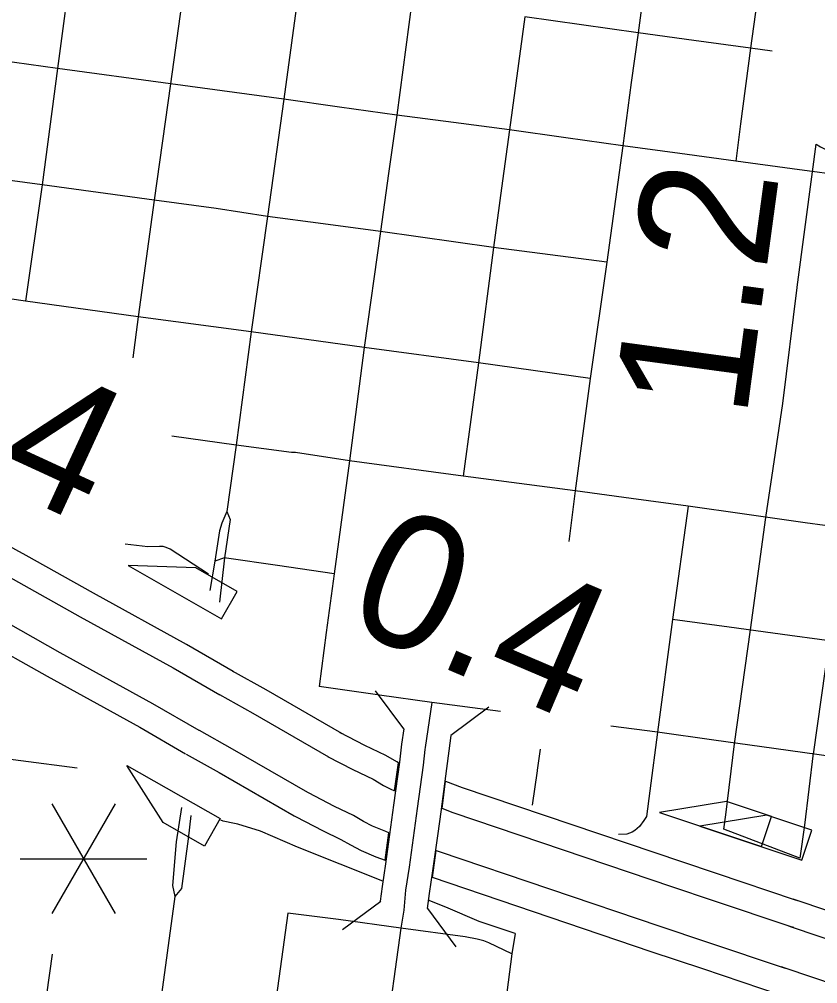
# Model space of a CAD drawing. Extents: x -19 to 366, y -4 to 359.
# Drawn here: x 154.506 to 154.983, y 190.839 to 191.416 of the extents above; entities that cross this region are included whole.
import ezdxf

# ---------------------------------------------------------------- set-up
doc = ezdxf.new("R2010")
doc.units = 0
for name, color, linetype in [('Level 15', 7, 'Continuous'), ('Level 19', 7, 'Continuous'), ('Level 33', 7, 'Continuous'), ('Level 39', 7, 'Continuous'), ('Level 42', 7, 'Continuous'), ('Level 48', 7, 'Continuous'), ('Level 60', 7, 'Continuous')]:
    doc.layers.add(name, color=color, linetype=linetype)

msp = doc.modelspace()

# ---------------------------------------------------------------- linework, layer by layer
at = {"layer": 'Level 15'}
for p, q in [((154.97992, 191.32478), (154.98207, 191.3412)), ((154.97073, 191.25567), (154.97992, 191.32478)), ((154.96213, 191.18629), (154.97071, 191.25547)), ((154.97071, 191.25547), (154.97073, 191.25567)), ((154.9564, 191.14741), (154.96213, 191.18629)), ((154.9521, 191.11811), (154.9564, 191.14741)), ((154.9429, 191.05078), (154.9521, 191.11811)), ((154.93333, 190.9827), (154.9429, 191.05078)), ((154.98979, 191.04418), (154.98028, 190.97656)), ((154.98028, 190.97656), (154.98034, 190.97702)), ((154.97235, 190.91436), (154.92699, 190.93175))]:
    msp.add_line(p, q, dxfattribs=at)
for points in [[(154.92699, 190.93175), (154.9282, 190.94022), (154.93333, 190.9827)], [(154.98034, 190.97702), (154.97514, 190.93405), (154.97235, 190.91436)]]:
    msp.add_lwpolyline(points, dxfattribs=at)
msp.add_arc((155.01213, 191.38941), 0.05682, 238.05182, 287.30061, dxfattribs=at)
at = {"layer": 'Level 19'}
for p, q in [((154.63332, 191.02615), (154.63369, 191.02593)), ((154.61344, 190.99061), (154.61328, 190.9907)), ((154.69746, 190.98942), (154.69857, 190.98882)), ((154.67867, 190.9533), (154.67819, 190.95356)), ((154.67014, 190.93962), (154.67125, 190.93901))]:
    msp.add_line(p, q, dxfattribs=at)
for points in [[(154.63369, 191.02593), (154.6057, 191.04215), (154.55006, 191.07275), (154.5099, 191.09536), (154.49106, 191.10539), (154.48265, 191.10947)], [(154.47563, 191.09499), (154.48376, 191.09104), (154.50216, 191.08124), (154.54223, 191.05868), (154.59779, 191.02813), (154.62562, 191.012)], [(154.61328, 190.9907), (154.58568, 191.00668), (154.53026, 191.03716), (154.49034, 191.05964), (154.47259, 191.06909), (154.46488, 191.07283)], [(154.45785, 191.05835), (154.46529, 191.05474), (154.4826, 191.04552), (154.52243, 191.0231), (154.57777, 190.99266), (154.60521, 190.97677)], [(154.69857, 190.98882), (154.65332, 191.01496), (154.63332, 191.02615)], [(154.62546, 191.0121), (154.64536, 191.00097), (154.69051, 190.97488)], [(154.67819, 190.95356), (154.63319, 190.97956), (154.61344, 190.99061)], [(154.73239, 190.9713), (154.73139, 190.97183), (154.72479, 190.97573), (154.71231, 190.9817), (154.69746, 190.98942)], [(154.60559, 190.97655), (154.62524, 190.96557), (154.67014, 190.93962)], [(154.69003, 190.97514), (154.70512, 190.9673), (154.71721, 190.96151), (154.72354, 190.95777), (154.72741, 190.95573), (154.73002, 190.95465), (154.73239, 190.9713)], [(154.75847, 190.94395), (154.76046, 190.96039), (154.77052, 190.95663), (154.90159, 190.91222)], [(154.72666, 190.92949), (154.72481, 190.93017), (154.71695, 190.93341), (154.71153, 190.93627), (154.70561, 190.93976), (154.69412, 190.94527), (154.67867, 190.9533)], [(154.89653, 190.89694), (154.76511, 190.94147), (154.75847, 190.94395)], [(154.67125, 190.93901), (154.68693, 190.93086), (154.69803, 190.92554), (154.70368, 190.92221), (154.71011, 190.91881), (154.71896, 190.91517), (154.72446, 190.91315), (154.72666, 190.92949)], [(154.75271, 190.90268), (154.75494, 190.91898), (154.75684, 190.91827), (154.88868, 190.8736)], [(154.90159, 190.91222), (154.9224, 190.90527), (154.96953, 190.88947), (154.97169, 190.88874)], [(154.88347, 190.85837), (154.75271, 190.90268)], [(154.92009, 190.88906), (154.89653, 190.89694)], [(154.96549, 190.87384), (154.96709, 190.8733), (154.92009, 190.88906)], [(154.96953, 190.88947), (154.96841, 190.88984)], [(155.13173, 190.83505), (155.0856, 190.85034), (154.96953, 190.88947)], [(154.88868, 190.8736), (154.91664, 190.86426), (154.96356, 190.84851)], [(154.96872, 190.87275), (154.96709, 190.8733), (155.08049, 190.83507), (155.12673, 190.81975)], [(154.91433, 190.84806), (154.88347, 190.85837)], [(154.96491, 190.83106), (154.96144, 190.83223), (154.91433, 190.84806)], [(154.96356, 190.84851), (154.96136, 190.84925)], [(155.11892, 190.7964), (155.07269, 190.81172), (154.96356, 190.84851)]]:
    msp.add_lwpolyline(points, dxfattribs=at)
at = {"layer": 'Level 33'}
for points in [[(154.8848, 191.47546), (154.88005, 191.44093), (154.87573, 191.4079)], [(154.95214, 191.46643), (154.94287, 191.39872)], [(154.53764, 191.45405), (154.52863, 191.38653)], [(154.60543, 191.4451), (154.59616, 191.37737)], [(154.673, 191.43578), (154.66391, 191.36817)], [(154.74049, 191.42635), (154.73141, 191.35869)], [(154.80802, 191.41739), (154.79872, 191.34978)], [(154.84175, 191.41266), (154.80802, 191.41739)], [(154.87573, 191.4079), (154.84175, 191.41266)], [(154.87573, 191.4079), (154.87158, 191.37813), (154.86657, 191.34035)], [(154.90907, 191.40334), (154.87573, 191.4079)], [(154.94287, 191.39872), (154.90907, 191.40334)], [(154.94287, 191.39872), (154.93683, 191.35339), (154.93409, 191.33115)], [(154.95582, 191.39698), (154.94287, 191.39872)], [(154.52863, 191.38653), (154.49433, 191.39134)], [(154.52863, 191.38653), (154.51936, 191.31697)], [(154.59616, 191.37737), (154.52863, 191.38653)], [(154.59616, 191.37737), (154.58647, 191.30775)], [(154.66391, 191.36817), (154.63449, 191.37216), (154.59616, 191.37737)], [(154.66391, 191.36817), (154.65409, 191.29805)], [(154.69714, 191.3635), (154.66391, 191.36817)], [(154.73141, 191.35869), (154.69714, 191.3635)], [(154.73141, 191.35869), (154.72655, 191.32382)], [(154.76534, 191.3542), (154.73141, 191.35869)], [(154.79872, 191.34978), (154.76534, 191.3542)], [(154.79872, 191.34978), (154.79408, 191.31507)], [(154.83242, 191.34505), (154.79872, 191.34978)], [(154.86657, 191.34035), (154.83242, 191.34505)], [(154.86657, 191.34035), (154.85705, 191.27074)], [(154.90067, 191.3357), (154.86657, 191.34035)], [(154.93409, 191.33115), (154.90067, 191.3357)], [(154.96774, 191.32654), (154.93409, 191.33115)], [(154.72655, 191.32382), (154.72169, 191.2891)], [(155.00338, 191.32166), (154.96774, 191.32654)], [(154.51936, 191.31697), (154.48524, 191.3216)], [(154.51936, 191.31697), (154.50953, 191.24739)], [(154.58647, 191.30775), (154.51936, 191.31697)], [(154.79408, 191.31507), (154.78932, 191.27942)], [(154.58647, 191.30775), (154.57688, 191.23812)], [(154.65409, 191.29805), (154.62347, 191.30286), (154.58647, 191.30775)], [(154.65409, 191.29805), (154.64446, 191.22907)], [(154.6875, 191.29366), (154.65409, 191.29805)], [(154.72169, 191.2891), (154.6875, 191.29366)], [(154.72169, 191.2891), (154.71202, 191.21971)], [(154.78932, 191.27942), (154.72169, 191.2891)], [(154.78932, 191.27942), (154.78027, 191.21044)], [(154.85705, 191.27074), (154.78932, 191.27942)], [(154.85705, 191.27074), (154.847, 191.20123)], [(154.50953, 191.24739), (154.44236, 191.25713)], [(154.57688, 191.23812), (154.50953, 191.24739)], [(154.57688, 191.23812), (154.57357, 191.2135)], [(154.64446, 191.22907), (154.57688, 191.23812)], [(154.64446, 191.22907), (154.63549, 191.1613)], [(154.71202, 191.21971), (154.64446, 191.22907)], [(154.71202, 191.21971), (154.70315, 191.15193)], [(154.78027, 191.21044), (154.71202, 191.21971)], [(154.78027, 191.21044), (154.77109, 191.14273)], [(154.847, 191.20123), (154.78027, 191.21044)], [(154.847, 191.20123), (154.8381, 191.13389)], [(154.63549, 191.1613), (154.59694, 191.16658)], [(154.63549, 191.1613), (154.62993, 191.12161)], [(154.70315, 191.15193), (154.67089, 191.15696), (154.66855, 191.15694), (154.63549, 191.1613)], [(154.70315, 191.15193), (154.694, 191.08437)], [(154.77109, 191.14273), (154.70315, 191.15193)], [(154.8381, 191.13389), (154.77109, 191.14273)], [(154.8381, 191.13389), (154.8342, 191.10365)], [(154.87153, 191.12936), (154.8381, 191.13389)], [(154.90561, 191.12475), (154.87153, 191.12936)], [(154.90561, 191.12475), (154.89632, 191.05694)], [(154.93929, 191.12001), (154.90561, 191.12475)], [(154.62993, 191.12161), (154.62675, 191.11463), (154.62544, 191.11011)], [(154.62993, 191.12161), (154.63178, 191.11689), (154.62842, 191.09385)], [(154.97556, 191.1149), (154.93929, 191.12001)], [(155.01087, 191.11004), (154.97556, 191.1149)], [(154.62544, 191.11011), (154.62265, 191.092)], [(154.61885, 191.08416), (154.59591, 191.09912), (154.5936, 191.10011), (154.59177, 191.1006), (154.58954, 191.10075), (154.5827, 191.10045), (154.56904, 191.10204)], [(154.62842, 191.09385), (154.62265, 191.092)], [(154.62842, 191.09385), (154.62553, 191.06744)], [(154.66003, 191.08928), (154.62973, 191.09367), (154.62842, 191.09385)], [(154.62265, 191.092), (154.61972, 191.0743)], [(154.694, 191.08437), (154.66003, 191.08928)], [(154.694, 191.08437), (154.68929, 191.04918), (154.685, 191.01693)], [(154.89632, 191.05694), (154.88727, 190.98972)], [(154.9302, 191.05236), (154.89632, 191.05694)], [(154.96635, 191.04748), (154.9302, 191.05236)], [(155.00185, 191.04267), (154.96635, 191.04748)], [(154.71844, 191.01222), (154.685, 191.01693)], [(154.75228, 191.00745), (154.7211, 191.01184), (154.71844, 191.01222)], [(154.75228, 191.00745), (154.7484, 190.98045)], [(154.79344, 191.00192), (154.75228, 191.00745)], [(154.88727, 190.98972), (154.85928, 190.99331)], [(154.88727, 190.98972), (154.88271, 190.95449), (154.88075, 190.93925)], [(154.92102, 190.98493), (154.88727, 190.98972)], [(154.95683, 190.97986), (154.92102, 190.98493)], [(154.7484, 190.98045), (154.74825, 190.97927), (154.74711, 190.96986)], [(154.81708, 190.97944), (154.81531, 190.96691), (154.81527, 190.96661), (154.81236, 190.94601)], [(154.99244, 190.97488), (154.95683, 190.97986)], [(154.54033, 190.96805), (154.47276, 190.97695)], [(154.74711, 190.96986), (154.74362, 190.94401)], [(154.60269, 190.94452), (154.5996, 190.92403)], [(154.74362, 190.94401), (154.74181, 190.93092)], [(154.60823, 190.93986), (154.6068, 190.92589)], [(154.88075, 190.93925), (154.87911, 190.9368), (154.87643, 190.93322), (154.87516, 190.93196), (154.87375, 190.93086), (154.87221, 190.92994), (154.87058, 190.92923), (154.86886, 190.92872), (154.86392, 190.92837)], [(154.67215, 190.92089), (154.64998, 190.93047), (154.63647, 190.93461), (154.63447, 190.93501), (154.62768, 190.93638), (154.62634, 190.93694)], [(154.6068, 190.92589), (154.60267, 190.8961), (154.59885, 190.89131)], [(154.74181, 190.93092), (154.7388, 190.90886), (154.73669, 190.89525)], [(154.5996, 190.92403), (154.59744, 190.89803), (154.59885, 190.89131)], [(154.72315, 190.90063), (154.67215, 190.92089)], [(154.59885, 190.89131), (154.58964, 190.82394)], [(154.73669, 190.89525), (154.73554, 190.88318)], [(154.80212, 190.86934), (154.78069, 190.87651), (154.76071, 190.88498), (154.75025, 190.88922)], [(154.66639, 190.88145), (154.6571, 190.81487)], [(154.73387, 190.87238), (154.6966, 190.87766), (154.66639, 190.88145)], [(154.73554, 190.88318), (154.73387, 190.87238)], [(154.73387, 190.87238), (154.72446, 190.80462)], [(154.80026, 190.85718), (154.7864, 190.86376), (154.78355, 190.8648), (154.77951, 190.86587), (154.77235, 190.8672), (154.73387, 190.87238)], [(154.80212, 190.86934), (154.80026, 190.85718)], [(154.52536, 190.85695), (154.52207, 190.83278)], [(154.80026, 190.85718), (154.79213, 190.79551)]]:
    msp.add_lwpolyline(points, dxfattribs=at)
at = {"layer": 'Level 39'}
for points in [[(154.73566, 190.99162), (154.71863, 191.01436)], [(154.78652, 191.0046), (154.76378, 190.98757)], [(154.73566, 190.99162), (154.73434, 190.98247), (154.73303, 190.97176), (154.72954, 190.94591)], [(154.76378, 190.98757), (154.76246, 190.97843), (154.76119, 190.96795), (154.75769, 190.94211)], [(154.72954, 190.94591), (154.72773, 190.93284), (154.72474, 190.91091), (154.72265, 190.89742)], [(154.75769, 190.94211), (154.75588, 190.929), (154.75285, 190.90682), (154.75073, 190.89308)], [(154.72265, 190.89742), (154.72156, 190.88856)], [(154.75073, 190.89308), (154.74964, 190.88422)], [(154.69889, 190.87173), (154.7218, 190.88853)], [(154.74988, 190.88419), (154.76667, 190.86128)]]:
    msp.add_lwpolyline(points, dxfattribs=at)
at = {"layer": 'Level 42'}
for p, q in [((154.61136, 191.08794), (154.57089, 191.08928)), ((154.57089, 191.08928), (154.62661, 191.05738)), ((154.63602, 191.07382), (154.61136, 191.08794)), ((154.62661, 191.05738), (154.63602, 191.07382)), ((154.59182, 190.93556), (154.57009, 190.96974)), ((154.57009, 190.96974), (154.62588, 190.93796)), ((154.92847, 190.94817), (154.88851, 190.94159)), ((154.95541, 190.93915), (154.92847, 190.94817)), ((154.62588, 190.93796), (154.6165, 190.9215)), ((154.88851, 190.94159), (154.94939, 190.92119)), ((154.95255, 190.9401), (154.9126, 190.93351)), ((154.94939, 190.92119), (154.95541, 190.93915)), ((154.97949, 190.93107), (154.95255, 190.9401)), ((154.6165, 190.9215), (154.59182, 190.93556)), ((154.9126, 190.93351), (154.97347, 190.91312)), ((154.97347, 190.91312), (154.97949, 190.93107))]:
    msp.add_line(p, q, dxfattribs=at)
at = {"layer": 'Level 48'}
for p, q in [((154.56306, 190.9468), (154.52519, 190.88119)), ((154.52519, 190.9468), (154.56306, 190.88119)), ((154.50625, 190.91399), (154.582, 190.91399))]:
    msp.add_line(p, q, dxfattribs=at)
at = {"layer": 'Level 60'}
for points in [[(156.50946, 189.3937), (156.44759, 191.65634), (156.2114, 200.27623), (155.97446, 208.89626), (155.73678, 217.51643), (155.49836, 226.13674), (155.2592, 234.75719), (155.01929, 243.37778), (154.77865, 251.9985), (154.53727, 260.61937), (154.29515, 269.24038), (154.0523, 277.86152), (153.80871, 286.48281), (153.56438, 295.10424), (153.31933, 303.72581), (153.07354, 312.34752), (152.82702, 320.96938), (152.57978, 329.59137), (152.3318, 338.21351), (152.0831, 346.83579)], [(0, 189.51617), (7.11214, 189.52059), (14.22427, 189.53386), (21.33637, 189.55597), (28.44845, 189.58693), (35.56048, 189.62672), (42.67245, 189.67537), (49.78436, 189.73285), (56.89619, 189.79918), (64.00793, 189.87436), (71.11958, 189.95838), (78.23111, 190.05124), (85.34253, 190.15294), (92.45381, 190.26349), (99.56495, 190.38288), (106.67593, 190.51112), (113.78675, 190.6482), (120.89739, 190.79412), (128.00785, 190.94888), (135.11811, 191.11248), (142.22816, 191.28493), (149.33799, 191.46621), (156.44759, 191.65634), (163.55694, 191.85531), (170.66605, 192.06312), (177.77489, 192.27977), (184.88345, 192.50526), (191.99173, 192.73959), (199.09971, 192.98276), (206.20739, 193.23477), (213.31474, 193.49561), (220.42177, 193.7653), (227.52845, 194.04382), (234.63479, 194.33118), (241.74076, 194.62738), (248.84635, 194.93241), (255.95157, 195.24628), (263.05638, 195.56898), (270.16079, 195.90052), (277.26478, 196.24089), (284.36834, 196.5901), (291.47147, 196.94814), (298.57414, 197.31501), (305.67635, 197.69072), (312.77809, 198.07525), (319.87934, 198.46862), (326.9801, 198.87082), (334.08035, 199.28185), (341.18009, 199.7017)], [(0, 180.89994), (7.12284, 180.90436), (14.24566, 180.9176), (21.36847, 180.93968), (28.49124, 180.97058), (35.61397, 181.01031), (42.73664, 181.05888), (49.85925, 181.11627), (56.98178, 181.18249), (64.10422, 181.25754), (71.22656, 181.34142), (78.3488, 181.43413), (85.47091, 181.53567), (92.5929, 181.64603), (99.71474, 181.76523), (106.83643, 181.89325), (113.95795, 182.0301), (121.0793, 182.17578), (128.20046, 182.33029), (135.32143, 182.49362), (142.44218, 182.66579), (149.56272, 182.84677), (156.68303, 183.03659), (163.8031, 183.23523), (170.92291, 183.4427), (178.04247, 183.65899), (185.16175, 183.88411), (192.28074, 184.11805), (199.39944, 184.36082), (206.51784, 184.61242), (213.63591, 184.87283), (220.75366, 185.14207), (227.87107, 185.42014), (234.98813, 185.70702), (242.10483, 186.00273), (249.22115, 186.30726), (256.33709, 186.62061), (263.45264, 186.94279), (270.56779, 187.27378), (277.68251, 187.61359), (284.79682, 187.96222), (291.91068, 188.31967), (299.02409, 188.68594), (306.13705, 189.06103), (313.24954, 189.44494), (320.36154, 189.83766), (327.47305, 190.23919), (334.58406, 190.64954), (341.69455, 191.06871)]]:
    msp.add_spline(points, degree=3, dxfattribs=at)

# ---------------------------------------------------------------- texts
at = {"layer": 'Level 48'}
for s, rotation, p in [('1.2', 82.30346, (154.94022, 191.1762)), ('0.4', 335.27958, (154.40768, 191.17617)), ('0.4', 336.97494, (154.69835, 191.05405))]:
    msp.add_text(s, height=0.08, rotation=rotation, dxfattribs=at).set_placement(p)

doc.saveas('drawing.dxf')
